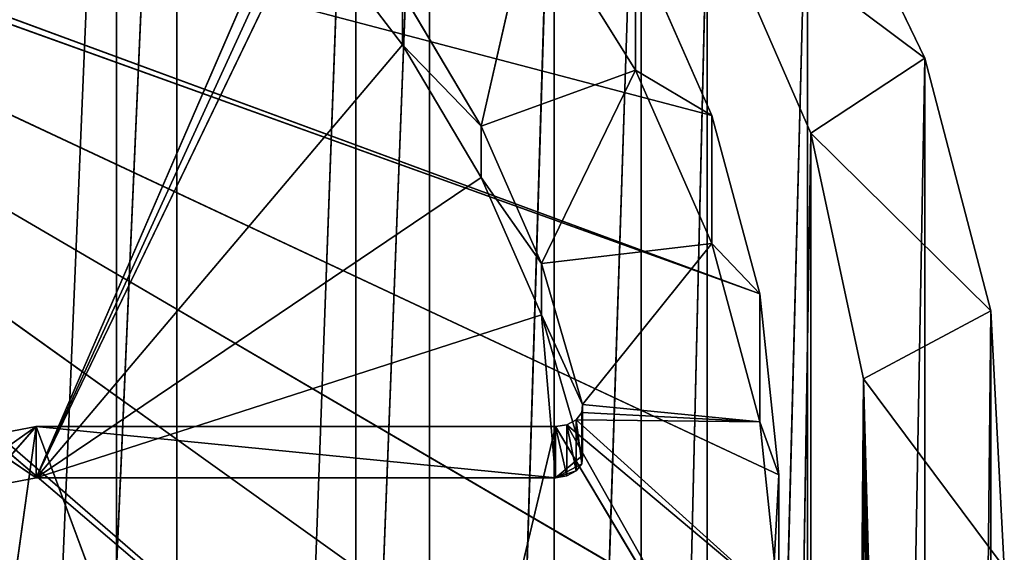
# Model space of a CAD drawing. Extents: x 257 to 312, y 0 to 136.
# Tile 430 of 656: x 301 to 312, y 93 to 99. Entities that reach past the tile are written whole.
import ezdxf

# ---------------------------------------------------------------- set-up
doc = ezdxf.new("R2010")
doc.units = 0
doc.header["$LTSCALE"] = 25.4
doc.layers.get('0').update_dxf_attribs({"color": 13, "linetype": 'CONTINUOUS'})

# ---------------------------------------------------------------- blocks, each defined once
blk = doc.blocks.new('MONO-I-KINKIET-PRZEW_D-778')
at = {"color": 7}
for p, q in [((2.581, 62.73, 1545.759), (2.581, 136.976, 1471.513)), ((2.581, 62.73, 1545.759), (2.581, 136.976, 1471.513)), ((1.174, 136.223, 1470.76), (1.174, 61.977, 1545.006)), ((1.174, 136.223, 1470.76), (1.174, 61.977, 1545.006)), ((2.581, 62.73, 1545.759), (3.161, 134.259, 1468.796)), ((2.581, 62.73, 1545.759), (3.161, 134.259, 1468.796)), ((3.161, 60.013, 1543.042), (3.161, 134.259, 1468.796)), ((3.161, 60.013, 1543.042), (3.161, 134.259, 1468.796)), ((1.903, 133.432, 1467.969), (1.174, 61.977, 1545.006)), ((1.903, 133.432, 1467.969), (1.174, 61.977, 1545.006)), ((1.903, 133.432, 1467.969), (1.903, 59.185, 1542.215)), ((1.903, 133.432, 1467.969), (1.903, 59.185, 1542.215)), ((3.161, 60.013, 1543.042), (4.306, 131.633, 1466.17)), ((3.161, 60.013, 1543.042), (4.306, 131.633, 1466.17)), ((4.306, 57.387, 1540.417), (4.306, 131.633, 1466.17)), ((4.306, 57.387, 1540.417), (4.306, 131.633, 1466.17)), ((3.199, 130.745, 1465.282), (1.903, 59.185, 1542.215)), ((3.199, 130.745, 1465.282), (1.903, 59.185, 1542.215)), ((3.199, 130.745, 1465.282), (3.199, 56.499, 1539.528)), ((3.199, 130.745, 1465.282), (3.199, 56.499, 1539.528)), ((4.306, 57.387, 1540.417), (5.992, 129.158, 1463.695)), ((4.306, 57.387, 1540.417), (5.992, 129.158, 1463.695)), ((5.992, 54.911, 1537.941), (5.992, 129.158, 1463.695)), ((5.992, 54.911, 1537.941), (5.992, 129.158, 1463.695)), ((5.035, 128.22, 1462.757), (3.199, 56.499, 1539.528)), ((5.035, 128.22, 1462.757), (3.199, 56.499, 1539.528)), ((5.035, 128.22, 1462.757), (5.035, 53.974, 1537.003)), ((5.035, 128.22, 1462.757), (5.035, 53.974, 1537.003)), ((5.992, 54.911, 1537.941), (8.181, 126.887, 1461.424)), ((5.992, 54.911, 1537.941), (8.181, 126.887, 1461.424)), ((8.181, 52.641, 1535.671), (8.181, 126.887, 1461.424)), ((8.181, 52.641, 1535.671), (8.181, 126.887, 1461.424)), ((7.371, 125.911, 1460.448), (5.035, 53.974, 1537.003)), ((7.371, 125.911, 1460.448), (5.035, 53.974, 1537.003)), ((7.371, 125.911, 1460.448), (7.371, 51.665, 1534.695)), ((7.371, 125.911, 1460.448), (7.371, 51.665, 1534.695)), ((8.181, 52.641, 1535.671), (10.824, 124.873, 1459.41)), ((8.181, 52.641, 1535.671), (10.824, 124.873, 1459.41)), ((10.824, 50.627, 1533.656), (10.824, 124.873, 1459.41)), ((10.824, 50.627, 1533.656), (10.824, 124.873, 1459.41)), ((10.157, 123.868, 1458.405), (7.371, 51.665, 1534.695)), ((10.157, 123.868, 1458.405), (7.371, 51.665, 1534.695)), ((10.157, 123.868, 1458.405), (10.157, 49.621, 1532.651)), ((10.157, 123.868, 1458.405), (10.157, 49.621, 1532.651)), ((10.824, 50.627, 1533.656), (13.862, 123.16, 1457.697)), ((10.824, 50.627, 1533.656), (13.862, 123.16, 1457.697)), ((13.335, 122.133, 1456.67), (10.157, 49.621, 1532.651)), ((13.335, 122.133, 1456.67), (10.157, 49.621, 1532.651)), ((5.979, 63.255, 1543.456), (8.219, 72.66, 1552.861)), ((5.979, 63.255, 1543.456), (8.219, 72.66, 1552.861)), ((8.219, 72.66, 1552.861), (11.709, 63.255, 1543.456)), ((8.219, 72.66, 1552.861), (11.709, 63.255, 1543.456)), ((11.709, 63.255, 1543.456), (12.909, 71.811, 1552.012)), ((11.709, 63.255, 1543.456), (12.909, 71.811, 1552.012)), ((4.798, 69.708, 1552.737), (21.317, 55.592, 1538.621)), ((4.798, 69.708, 1552.737), (21.317, 55.592, 1538.621)), ((4.798, 69.708, 1552.737), (21.155, 55.515, 1538.544)), ((4.798, 69.708, 1552.737), (21.155, 55.515, 1538.544)), ((4.053, 67.773, 1550.802), (21.155, 55.515, 1538.544)), ((4.053, 67.773, 1550.802), (21.155, 55.515, 1538.544)), ((5.854, 63.236, 1543.437), (3.623, 67.206, 1547.407)), ((3.623, 67.206, 1547.407), (5.979, 63.255, 1543.456)), ((5.854, 63.236, 1543.437), (3.623, 67.206, 1547.407)), ((3.623, 67.206, 1547.407), (5.979, 63.255, 1543.456)), ((3.513, 63.788, 1546.817), (3.623, 65.791, 1548.821)), ((3.513, 63.788, 1546.817), (3.623, 65.791, 1548.821)), ((21.155, 55.515, 1538.544), (3.623, 65.791, 1548.821)), ((21.155, 55.515, 1538.544), (3.623, 65.791, 1548.821)), ((2.509, 65.518, 1545.719), (2.581, 62.73, 1545.759)), ((2.509, 65.518, 1545.719), (2.581, 62.73, 1545.759)), ((2.581, 62.73, 1545.759), (2.552, 65.518, 1543.598)), ((2.581, 62.73, 1545.759), (2.552, 65.518, 1543.598)), ((2.581, 62.73, 1545.759), (2.581, 65.478, 1548.507)), ((2.581, 62.73, 1545.759), (2.581, 65.478, 1548.507)), ((2.512, 65.28, 1545.409), (2.581, 62.73, 1545.759)), ((2.512, 65.28, 1545.409), (2.581, 62.73, 1545.759)), ((2.549, 65.279, 1543.91), (2.581, 62.73, 1545.759)), ((2.549, 65.279, 1543.91), (2.581, 62.73, 1545.759)), ((3.513, 65.202, 1545.403), (3.513, 63.788, 1546.817)), ((3.513, 65.202, 1545.403), (3.513, 63.788, 1546.817)), ((3.513, 65.202, 1545.403), (3.724, 63.203, 1543.404)), ((5.854, 63.236, 1543.437), (3.513, 65.202, 1545.403)), ((5.854, 63.236, 1543.437), (3.513, 65.202, 1545.403)), ((5.751, 63.181, 1543.382), (3.513, 65.202, 1545.403)), ((5.751, 63.181, 1543.382), (3.513, 65.202, 1545.403)), ((3.513, 65.202, 1545.403), (3.724, 63.203, 1543.404)), ((2.519, 65.13, 1545.047), (2.581, 62.73, 1545.759)), ((2.519, 65.13, 1545.047), (2.581, 62.73, 1545.759)), ((2.541, 65.13, 1544.27), (2.581, 62.73, 1545.759)), ((2.541, 65.13, 1544.27), (2.581, 62.73, 1545.759)), ((2.53, 65.079, 1544.658), (2.581, 62.73, 1545.759)), ((2.53, 65.079, 1544.658), (2.581, 62.73, 1545.759)), ((1.027, 64.814, 1547.844), (2.581, 62.73, 1545.759)), ((1.027, 64.814, 1547.844), (2.581, 62.73, 1545.759)), ((1.027, 64.814, 1547.844), (1.174, 61.977, 1545.006)), ((1.027, 64.814, 1547.844), (1.174, 61.977, 1545.006)), ((11.709, 63.255, 1543.456), (12.909, 64.104, 1544.305)), ((11.709, 63.255, 1543.456), (12.909, 64.104, 1544.305)), ((11.709, 63.821, 1542.891), (12.309, 63.935, 1543.004)), ((11.709, 63.255, 1543.456), (12.309, 63.935, 1543.004)), ((11.709, 63.821, 1542.891), (12.309, 63.935, 1543.004)), ((11.709, 63.255, 1543.456), (12.309, 63.935, 1543.004)), ((3.724, 63.203, 1543.404), (3.513, 63.788, 1546.817)), ((3.724, 63.203, 1543.404), (3.513, 63.788, 1546.817)), ((3.724, 61.789, 1544.818), (3.513, 63.788, 1546.817)), ((3.513, 63.788, 1546.817), (21.155, 55.515, 1538.544)), ((3.513, 63.788, 1546.817), (21.155, 55.515, 1538.544)), ((3.724, 61.789, 1544.818), (3.513, 63.788, 1546.817)), ((5.682, 63.576, 1542.646), (5.979, 63.821, 1542.891)), ((5.682, 63.576, 1542.646), (5.979, 63.821, 1542.891)), ((5.69, 63.667, 1542.737), (5.979, 63.821, 1542.891)), ((5.69, 63.667, 1542.737), (5.979, 63.821, 1542.891)), ((5.751, 63.747, 1542.817), (5.979, 63.821, 1542.891)), ((5.751, 63.747, 1542.817), (5.854, 63.802, 1542.871)), ((5.854, 63.802, 1542.871), (5.979, 63.821, 1542.891)), ((5.854, 63.236, 1543.437), (5.854, 63.802, 1542.871)), ((5.854, 63.236, 1543.437), (5.854, 63.802, 1542.871)), ((5.979, 63.255, 1543.456), (5.854, 63.802, 1542.871)), ((5.979, 63.255, 1543.456), (5.854, 63.802, 1542.871)), ((6.135, 62.021, 1541.09), (5.979, 63.821, 1542.891)), ((5.979, 63.821, 1542.891), (11.709, 63.821, 1542.891)), ((6.135, 62.021, 1541.09), (5.979, 63.821, 1542.891)), ((5.979, 63.255, 1543.456), (5.979, 63.821, 1542.891)), ((5.979, 63.821, 1542.891), (11.709, 63.821, 1542.891)), ((5.979, 63.821, 1542.891), (11.709, 63.255, 1543.456)), ((5.979, 63.821, 1542.891), (11.709, 63.255, 1543.456)), ((5.979, 63.255, 1543.456), (5.979, 63.821, 1542.891)), ((6.135, 62.021, 1541.09), (11.709, 63.821, 1542.891)), ((6.135, 62.021, 1541.09), (11.709, 63.821, 1542.891)), ((6.798, 60.503, 1539.573), (11.709, 63.821, 1542.891)), ((6.798, 60.503, 1539.573), (11.709, 63.821, 1542.891)), ((7.667, 59.039, 1538.109), (11.709, 63.821, 1542.891)), ((7.667, 59.039, 1538.109), (11.709, 63.821, 1542.891)), ((8.733, 57.641, 1536.711), (11.709, 63.821, 1542.891)), ((8.733, 57.641, 1536.711), (11.709, 63.821, 1542.891)), ((8.843, 57.566, 1536.636), (11.709, 63.821, 1542.891)), ((8.843, 57.566, 1536.636), (11.709, 63.821, 1542.891)), ((8.99, 57.539, 1536.608), (11.709, 63.821, 1542.891)), ((8.99, 57.539, 1536.608), (11.709, 63.821, 1542.891)), ((11.709, 63.821, 1542.891), (21.009, 57.539, 1536.608)), ((11.709, 63.821, 1542.891), (21.009, 57.539, 1536.608)), ((11.709, 63.255, 1543.456), (11.709, 63.821, 1542.891)), ((11.709, 63.255, 1543.456), (11.709, 63.821, 1542.891)), ((5.69, 63.667, 1542.737), (5.751, 63.747, 1542.817)), ((5.69, 63.667, 1542.737), (5.751, 63.747, 1542.817)), ((5.751, 63.181, 1543.382), (5.751, 63.747, 1542.817)), ((5.751, 63.181, 1543.382), (5.751, 63.747, 1542.817)), ((5.854, 63.236, 1543.437), (5.751, 63.747, 1542.817)), ((5.854, 63.236, 1543.437), (5.751, 63.747, 1542.817)), ((5.682, 63.576, 1542.646), (5.69, 63.667, 1542.737)), ((5.682, 63.576, 1542.646), (5.69, 63.667, 1542.737)), ((6.135, 62.021, 1541.09), (5.682, 63.576, 1542.646)), ((5.682, 63.576, 1542.646), (5.682, 63.011, 1543.212)), ((5.69, 63.101, 1543.302), (5.682, 63.576, 1542.646)), ((5.69, 63.101, 1543.302), (5.682, 63.576, 1542.646)), ((5.682, 63.576, 1542.646), (5.682, 63.011, 1543.212)), ((6.135, 62.021, 1541.09), (5.682, 63.576, 1542.646)), ((5.69, 63.101, 1543.302), (5.69, 63.667, 1542.737)), ((5.69, 63.101, 1543.302), (5.69, 63.667, 1542.737)), ((5.751, 63.181, 1543.382), (5.69, 63.667, 1542.737)), ((5.751, 63.181, 1543.382), (5.69, 63.667, 1542.737)), ((11.709, 63.255, 1543.456), (12.309, 63.369, 1543.57)), ((11.709, 63.255, 1543.456), (12.309, 63.369, 1543.57)), ((5.751, 63.181, 1543.382), (5.854, 63.236, 1543.437)), ((5.751, 63.181, 1543.382), (5.854, 63.236, 1543.437)), ((5.854, 63.236, 1543.437), (5.979, 63.255, 1543.456)), ((5.854, 63.236, 1543.437), (5.979, 63.255, 1543.456)), ((5.979, 63.255, 1543.456), (11.709, 63.255, 1543.456)), ((5.979, 63.255, 1543.456), (11.709, 63.255, 1543.456)), ((3.724, 63.203, 1543.404), (3.724, 61.789, 1544.818)), ((3.724, 63.203, 1543.404), (3.724, 61.789, 1544.818)), ((3.724, 63.203, 1543.404), (4.254, 61.233, 1541.434)), ((5.751, 63.181, 1543.382), (3.724, 63.203, 1543.404)), ((5.69, 63.101, 1543.302), (3.724, 63.203, 1543.404)), ((5.751, 63.181, 1543.382), (3.724, 63.203, 1543.404)), ((5.69, 63.101, 1543.302), (3.724, 63.203, 1543.404)), ((5.682, 63.011, 1543.212), (3.724, 63.203, 1543.404)), ((5.682, 63.011, 1543.212), (3.724, 63.203, 1543.404)), ((3.724, 63.203, 1543.404), (4.254, 61.233, 1541.434)), ((5.69, 63.101, 1543.302), (5.751, 63.181, 1543.382)), ((5.69, 63.101, 1543.302), (5.751, 63.181, 1543.382)), ((5.682, 63.011, 1543.212), (5.69, 63.101, 1543.302)), ((5.682, 63.011, 1543.212), (5.69, 63.101, 1543.302)), ((5.682, 63.011, 1543.212), (4.254, 61.233, 1541.434)), ((5.682, 63.011, 1543.212), (4.254, 61.233, 1541.434)), ((6.135, 61.455, 1541.656), (5.682, 63.011, 1543.212)), ((5.682, 63.011, 1543.212), (6.135, 62.021, 1541.09)), ((5.682, 63.011, 1543.212), (6.135, 62.021, 1541.09)), ((6.135, 61.455, 1541.656), (5.682, 63.011, 1543.212)), ((1.174, 61.977, 1545.006), (2.581, 62.73, 1545.759)), ((1.174, 61.977, 1545.006), (2.581, 62.73, 1545.759)), ((3.161, 60.013, 1543.042), (2.581, 62.73, 1545.759)), ((3.161, 60.013, 1543.042), (2.581, 62.73, 1545.759)), ((1.174, 61.977, 1545.006), (3.161, 60.013, 1543.042)), ((1.174, 61.977, 1545.006), (3.161, 60.013, 1543.042)), ((1.174, 61.977, 1545.006), (1.903, 59.185, 1542.215)), ((1.174, 61.977, 1545.006), (1.903, 59.185, 1542.215)), ((6.798, 60.503, 1539.573), (6.135, 62.021, 1541.09)), ((6.135, 61.455, 1541.656), (6.135, 62.021, 1541.09)), ((6.798, 60.503, 1539.573), (6.135, 62.021, 1541.09)), ((6.135, 61.455, 1541.656), (6.135, 62.021, 1541.09)), ((4.254, 61.233, 1541.434), (3.724, 61.789, 1544.818)), ((4.254, 61.233, 1541.434), (3.724, 61.789, 1544.818)), ((4.254, 59.819, 1542.849), (3.724, 61.789, 1544.818)), ((3.724, 61.789, 1544.818), (21.155, 55.515, 1538.544)), ((3.724, 61.789, 1544.818), (21.155, 55.515, 1538.544)), ((3.724, 61.789, 1544.818), (21.047, 55.4, 1538.43)), ((3.724, 61.789, 1544.818), (21.047, 55.4, 1538.43)), ((4.254, 59.819, 1542.849), (3.724, 61.789, 1544.818)), ((6.135, 61.455, 1541.656), (4.254, 61.233, 1541.434)), ((6.135, 61.455, 1541.656), (4.254, 61.233, 1541.434)), ((6.135, 61.455, 1541.656), (5.096, 59.319, 1539.52)), ((6.135, 61.455, 1541.656), (5.096, 59.319, 1539.52)), ((6.798, 59.938, 1540.139), (6.135, 61.455, 1541.656)), ((6.135, 61.455, 1541.656), (6.798, 60.503, 1539.573)), ((6.135, 61.455, 1541.656), (6.798, 60.503, 1539.573)), ((6.798, 59.938, 1540.139), (6.135, 61.455, 1541.656)), ((4.254, 61.233, 1541.434), (4.254, 59.819, 1542.849)), ((4.254, 61.233, 1541.434), (4.254, 59.819, 1542.849)), ((4.254, 61.233, 1541.434), (5.096, 59.319, 1539.52)), ((4.254, 61.233, 1541.434), (5.096, 59.319, 1539.52)), ((7.667, 59.039, 1538.109), (6.798, 60.503, 1539.573)), ((6.798, 59.938, 1540.139), (6.798, 60.503, 1539.573)), ((7.667, 59.039, 1538.109), (6.798, 60.503, 1539.573)), ((6.798, 59.938, 1540.139), (6.798, 60.503, 1539.573)), ((1.903, 59.185, 1542.215), (3.161, 60.013, 1543.042)), ((1.903, 59.185, 1542.215), (3.161, 60.013, 1543.042)), ((4.306, 57.387, 1540.417), (3.161, 60.013, 1543.042)), ((4.306, 57.387, 1540.417), (3.161, 60.013, 1543.042)), ((6.798, 59.938, 1540.139), (5.096, 59.319, 1539.52)), ((6.798, 59.938, 1540.139), (5.096, 59.319, 1539.52)), ((6.798, 59.938, 1540.139), (6.24, 57.484, 1537.685)), ((6.798, 59.938, 1540.139), (6.24, 57.484, 1537.685)), ((7.667, 58.473, 1538.674), (6.798, 59.938, 1540.139)), ((6.798, 59.938, 1540.139), (7.667, 59.039, 1538.109)), ((6.798, 59.938, 1540.139), (7.667, 59.039, 1538.109)), ((7.667, 58.473, 1538.674), (6.798, 59.938, 1540.139)), ((5.096, 59.319, 1539.52), (4.254, 59.819, 1542.849)), ((5.096, 59.319, 1539.52), (4.254, 59.819, 1542.849)), ((5.096, 57.905, 1540.934), (4.254, 59.819, 1542.849)), ((4.254, 59.819, 1542.849), (21.047, 55.4, 1538.43)), ((4.254, 59.819, 1542.849), (21.047, 55.4, 1538.43)), ((5.096, 57.905, 1540.934), (4.254, 59.819, 1542.849)), ((5.096, 59.319, 1539.52), (5.096, 57.905, 1540.934)), ((5.096, 59.319, 1539.52), (5.096, 57.905, 1540.934)), ((5.096, 59.319, 1539.52), (6.24, 57.484, 1537.685)), ((5.096, 59.319, 1539.52), (6.24, 57.484, 1537.685)), ((1.903, 59.185, 1542.215), (4.306, 57.387, 1540.417)), ((1.903, 59.185, 1542.215), (4.306, 57.387, 1540.417)), ((1.903, 59.185, 1542.215), (3.199, 56.499, 1539.528)), ((1.903, 59.185, 1542.215), (3.199, 56.499, 1539.528)), ((8.733, 57.641, 1536.711), (7.667, 59.039, 1538.109)), ((7.667, 58.473, 1538.674), (7.667, 59.039, 1538.109)), ((8.733, 57.641, 1536.711), (7.667, 59.039, 1538.109)), ((7.667, 58.473, 1538.674), (7.667, 59.039, 1538.109))]:
    blk.add_line(p, q, dxfattribs=at)
mesh = blk.add_polyface(dxfattribs=at)
corners = [(2.581, 136.976, 1471.513), (2.552, 65.518, 1543.598), (2.581, 62.73, 1545.759)]
mesh.append_faces([[corners[k] for k in face] for face in [(0, 1, 2)]], dxfattribs={"color": 7})
mesh = blk.add_polyface(dxfattribs=at)
corners = [(2.581, 136.976, 1471.513), (2.581, 62.73, 1545.759), (3.161, 134.259, 1468.796)]
mesh.append_faces([[corners[k] for k in face] for face in [(0, 1, 2)]], dxfattribs={"color": 7})
mesh = blk.add_polyface(dxfattribs=at)
corners = [(1.174, 136.223, 1470.76), (1.174, 61.977, 1545.006), (1.027, 64.814, 1547.844)]
mesh.append_faces([[corners[k] for k in face] for face in [(0, 1, 2)]], dxfattribs={"color": 7})
mesh = blk.add_polyface(dxfattribs=at)
corners = [(1.174, 136.223, 1470.76), (1.903, 133.432, 1467.969), (1.174, 61.977, 1545.006)]
mesh.append_faces([[corners[k] for k in face] for face in [(0, 1, 2)]], dxfattribs={"color": 7})
mesh = blk.add_polyface(dxfattribs=at)
corners = [(3.161, 134.259, 1468.796), (2.581, 62.73, 1545.759), (3.161, 60.013, 1543.042)]
mesh.append_faces([[corners[k] for k in face] for face in [(0, 1, 2)]], dxfattribs={"color": 7})
mesh = blk.add_polyface(dxfattribs=at)
corners = [(3.161, 134.259, 1468.796), (3.161, 60.013, 1543.042), (4.306, 131.633, 1466.17)]
mesh.append_faces([[corners[k] for k in face] for face in [(0, 1, 2)]], dxfattribs={"color": 7})
mesh = blk.add_polyface(dxfattribs=at)
corners = [(1.903, 133.432, 1467.969), (1.903, 59.185, 1542.215), (1.174, 61.977, 1545.006)]
mesh.append_faces([[corners[k] for k in face] for face in [(0, 1, 2)]], dxfattribs={"color": 7})
mesh = blk.add_polyface(dxfattribs=at)
corners = [(1.903, 133.432, 1467.969), (3.199, 130.745, 1465.282), (1.903, 59.185, 1542.215)]
mesh.append_faces([[corners[k] for k in face] for face in [(0, 1, 2)]], dxfattribs={"color": 7})
mesh = blk.add_polyface(dxfattribs=at)
corners = [(4.306, 131.633, 1466.17), (3.161, 60.013, 1543.042), (4.306, 57.387, 1540.417)]
mesh.append_faces([[corners[k] for k in face] for face in [(0, 1, 2)]], dxfattribs={"color": 7})
mesh = blk.add_polyface(dxfattribs=at)
corners = [(4.306, 131.633, 1466.17), (4.306, 57.387, 1540.417), (5.992, 129.158, 1463.695)]
mesh.append_faces([[corners[k] for k in face] for face in [(0, 1, 2)]], dxfattribs={"color": 7})
mesh = blk.add_polyface(dxfattribs=at)
corners = [(3.199, 130.745, 1465.282), (3.199, 56.499, 1539.528), (1.903, 59.185, 1542.215)]
mesh.append_faces([[corners[k] for k in face] for face in [(0, 1, 2)]], dxfattribs={"color": 7})
mesh = blk.add_polyface(dxfattribs=at)
corners = [(3.199, 130.745, 1465.282), (5.035, 128.22, 1462.757), (3.199, 56.499, 1539.528)]
mesh.append_faces([[corners[k] for k in face] for face in [(0, 1, 2)]], dxfattribs={"color": 7})
mesh = blk.add_polyface(dxfattribs=at)
corners = [(5.992, 129.158, 1463.695), (4.306, 57.387, 1540.417), (5.992, 54.911, 1537.941)]
mesh.append_faces([[corners[k] for k in face] for face in [(0, 1, 2)]], dxfattribs={"color": 7})
mesh = blk.add_polyface(dxfattribs=at)
corners = [(5.992, 129.158, 1463.695), (5.992, 54.911, 1537.941), (8.181, 126.887, 1461.424)]
mesh.append_faces([[corners[k] for k in face] for face in [(0, 1, 2)]], dxfattribs={"color": 7})
mesh = blk.add_polyface(dxfattribs=at)
corners = [(5.035, 128.22, 1462.757), (5.035, 53.974, 1537.003), (3.199, 56.499, 1539.528)]
mesh.append_faces([[corners[k] for k in face] for face in [(0, 1, 2)]], dxfattribs={"color": 7})
mesh = blk.add_polyface(dxfattribs=at)
corners = [(5.035, 128.22, 1462.757), (7.371, 125.911, 1460.448), (5.035, 53.974, 1537.003)]
mesh.append_faces([[corners[k] for k in face] for face in [(0, 1, 2)]], dxfattribs={"color": 7})
mesh = blk.add_polyface(dxfattribs=at)
corners = [(8.181, 126.887, 1461.424), (5.992, 54.911, 1537.941), (8.181, 52.641, 1535.671)]
mesh.append_faces([[corners[k] for k in face] for face in [(0, 1, 2)]], dxfattribs={"color": 7})
mesh = blk.add_polyface(dxfattribs=at)
corners = [(8.181, 126.887, 1461.424), (8.181, 52.641, 1535.671), (10.824, 124.873, 1459.41)]
mesh.append_faces([[corners[k] for k in face] for face in [(0, 1, 2)]], dxfattribs={"color": 7})
mesh = blk.add_polyface(dxfattribs=at)
corners = [(7.371, 125.911, 1460.448), (7.371, 51.665, 1534.695), (5.035, 53.974, 1537.003)]
mesh.append_faces([[corners[k] for k in face] for face in [(0, 1, 2)]], dxfattribs={"color": 7})
mesh = blk.add_polyface(dxfattribs=at)
corners = [(7.371, 125.911, 1460.448), (10.157, 123.868, 1458.405), (7.371, 51.665, 1534.695)]
mesh.append_faces([[corners[k] for k in face] for face in [(0, 1, 2)]], dxfattribs={"color": 7})
mesh = blk.add_polyface(dxfattribs=at)
corners = [(10.824, 124.873, 1459.41), (8.181, 52.641, 1535.671), (10.824, 50.627, 1533.656)]
mesh.append_faces([[corners[k] for k in face] for face in [(0, 1, 2)]], dxfattribs={"color": 7})
mesh = blk.add_polyface(dxfattribs=at)
corners = [(10.824, 124.873, 1459.41), (10.824, 50.627, 1533.656), (13.862, 123.16, 1457.697)]
mesh.append_faces([[corners[k] for k in face] for face in [(0, 1, 2)]], dxfattribs={"color": 7})
mesh = blk.add_polyface(dxfattribs=at)
corners = [(10.157, 123.868, 1458.405), (10.157, 49.621, 1532.651), (7.371, 51.665, 1534.695)]
mesh.append_faces([[corners[k] for k in face] for face in [(0, 1, 2)]], dxfattribs={"color": 7})
mesh = blk.add_polyface(dxfattribs=at)
corners = [(10.157, 123.868, 1458.405), (13.335, 122.133, 1456.67), (10.157, 49.621, 1532.651)]
mesh.append_faces([[corners[k] for k in face] for face in [(0, 1, 2)]], dxfattribs={"color": 7})
mesh = blk.add_polyface(dxfattribs=at)
corners = [(13.862, 123.16, 1457.697), (10.824, 50.627, 1533.656), (13.862, 48.914, 1531.943)]
mesh.append_faces([[corners[k] for k in face] for face in [(0, 1, 2)]], dxfattribs={"color": 7})
mesh = blk.add_polyface(dxfattribs=at)
corners = [(13.335, 122.133, 1456.67), (13.335, 47.886, 1530.916), (10.157, 49.621, 1532.651)]
mesh.append_faces([[corners[k] for k in face] for face in [(0, 1, 2)]], dxfattribs={"color": 7})
mesh = blk.add_polyface(dxfattribs=at)
corners = [(21.509, 55.618, 1538.648), (12.772, 77.84, 1560.869), (10.674, 76.492, 1559.521)]
mesh.append_faces([[corners[k] for k in face] for face in [(0, 1, 2)]], dxfattribs={"color": 7})
mesh = blk.add_polyface(dxfattribs=at)
corners = [(10.674, 76.492, 1559.521), (8.805, 74.984, 1558.013), (21.317, 55.592, 1538.621)]
mesh.append_faces([[corners[k] for k in face] for face in [(0, 1, 2)]], dxfattribs={"color": 7})
mesh = blk.add_polyface(dxfattribs=at)
corners = [(21.509, 55.618, 1538.648), (10.674, 76.492, 1559.521), (21.317, 55.592, 1538.621)]
mesh.append_faces([[corners[k] for k in face] for face in [(0, 1, 2)]], dxfattribs={"color": 7})
mesh = blk.add_polyface(dxfattribs=at)
corners = [(21.317, 55.592, 1538.621), (8.805, 74.984, 1558.013), (7.189, 73.336, 1556.366)]
mesh.append_faces([[corners[k] for k in face] for face in [(0, 1, 2)]], dxfattribs={"color": 7})
mesh = blk.add_polyface(dxfattribs=at)
corners = [(21.317, 55.592, 1538.621), (7.189, 73.336, 1556.366), (5.848, 71.57, 1554.599)]
mesh.append_faces([[corners[k] for k in face] for face in [(0, 1, 2)]], dxfattribs={"color": 7})
mesh = blk.add_polyface(dxfattribs=at)
corners = [(8.219, 72.66, 1552.861), (5.979, 63.255, 1543.456), (3.623, 67.206, 1547.407)]
mesh.append_faces([[corners[k] for k in face] for face in [(0, 1, 2)]], dxfattribs={"color": 7})
mesh = blk.add_polyface(dxfattribs=at)
corners = [(8.219, 72.66, 1552.861), (11.709, 63.255, 1543.456), (5.979, 63.255, 1543.456)]
mesh.append_faces([[corners[k] for k in face] for face in [(0, 1, 2)]], dxfattribs={"color": 7})
mesh = blk.add_polyface(dxfattribs=at)
corners = [(8.219, 72.66, 1552.861), (12.909, 71.811, 1552.012), (11.709, 63.255, 1543.456)]
mesh.append_faces([[corners[k] for k in face] for face in [(0, 1, 2)]], dxfattribs={"color": 7})
mesh = blk.add_polyface(dxfattribs=at)
corners = [(12.909, 71.811, 1552.012), (12.909, 64.104, 1544.305), (11.709, 63.255, 1543.456)]
mesh.append_faces([[corners[k] for k in face] for face in [(0, 1, 2)]], dxfattribs={"color": 7})
mesh = blk.add_polyface(dxfattribs=at)
corners = [(5.848, 71.57, 1554.599), (4.798, 69.708, 1552.737), (21.317, 55.592, 1538.621)]
mesh.append_faces([[corners[k] for k in face] for face in [(0, 1, 2)]], dxfattribs={"color": 7})
mesh = blk.add_polyface(dxfattribs=at)
corners = [(4.798, 69.708, 1552.737), (4.053, 67.773, 1550.802), (21.155, 55.515, 1538.544)]
mesh.append_faces([[corners[k] for k in face] for face in [(0, 1, 2)]], dxfattribs={"color": 7})
mesh = blk.add_polyface(dxfattribs=at)
corners = [(4.798, 69.708, 1552.737), (21.155, 55.515, 1538.544), (21.317, 55.592, 1538.621)]
mesh.append_faces([[corners[k] for k in face] for face in [(0, 1, 2)]], dxfattribs={"color": 7})
mesh = blk.add_polyface(dxfattribs=at)
corners = [(21.155, 55.515, 1538.544), (4.053, 67.773, 1550.802), (3.623, 65.791, 1548.821)]
mesh.append_faces([[corners[k] for k in face] for face in [(0, 1, 2)]], dxfattribs={"color": 7})
mesh = blk.add_polyface(dxfattribs=at)
corners = [(3.623, 67.206, 1547.407), (5.854, 63.236, 1543.437), (3.513, 65.202, 1545.403)]
mesh.append_faces([[corners[k] for k in face] for face in [(0, 1, 2)]], dxfattribs={"color": 7})
mesh = blk.add_polyface(dxfattribs=at)
corners = [(5.979, 63.255, 1543.456), (5.854, 63.236, 1543.437), (3.623, 67.206, 1547.407)]
mesh.append_faces([[corners[k] for k in face] for face in [(0, 1, 2)]], dxfattribs={"color": 7})
mesh = blk.add_polyface(dxfattribs=at)
corners = [(3.623, 65.791, 1548.821), (3.513, 65.202, 1545.403), (3.513, 63.788, 1546.817)]
mesh.append_faces([[corners[k] for k in face] for face in [(0, 1, 2)]], dxfattribs={"color": 7})
mesh = blk.add_polyface(dxfattribs=at)
corners = [(3.623, 65.791, 1548.821), (3.513, 63.788, 1546.817), (21.155, 55.515, 1538.544)]
mesh.append_faces([[corners[k] for k in face] for face in [(0, 1, 2)]], dxfattribs={"color": 7})
mesh = blk.add_polyface(dxfattribs=at)
corners = [(2.509, 65.518, 1545.719), (2.581, 62.73, 1545.759), (2.512, 65.28, 1545.409)]
mesh.append_faces([[corners[k] for k in face] for face in [(0, 1, 2)]], dxfattribs={"color": 7})
mesh = blk.add_polyface(dxfattribs=at)
corners = [(2.509, 65.518, 1545.719), (2.581, 65.478, 1548.507), (2.581, 62.73, 1545.759)]
mesh.append_faces([[corners[k] for k in face] for face in [(0, 1, 2)]], dxfattribs={"color": 7})
mesh = blk.add_polyface(dxfattribs=at)
corners = [(2.552, 65.518, 1543.598), (2.549, 65.279, 1543.91), (2.581, 62.73, 1545.759)]
mesh.append_faces([[corners[k] for k in face] for face in [(0, 1, 2)]], dxfattribs={"color": 7})
mesh = blk.add_polyface(dxfattribs=at)
corners = [(2.581, 65.478, 1548.507), (1.027, 64.814, 1547.844), (2.581, 62.73, 1545.759)]
mesh.append_faces([[corners[k] for k in face] for face in [(0, 1, 2)]], dxfattribs={"color": 7})
mesh = blk.add_polyface(dxfattribs=at)
corners = [(2.512, 65.28, 1545.409), (2.581, 62.73, 1545.759), (2.519, 65.13, 1545.047)]
mesh.append_faces([[corners[k] for k in face] for face in [(0, 1, 2)]], dxfattribs={"color": 7})
mesh = blk.add_polyface(dxfattribs=at)
corners = [(2.549, 65.279, 1543.91), (2.541, 65.13, 1544.27), (2.581, 62.73, 1545.759)]
mesh.append_faces([[corners[k] for k in face] for face in [(0, 1, 2)]], dxfattribs={"color": 7})
mesh = blk.add_polyface(dxfattribs=at)
corners = [(3.513, 65.202, 1545.403), (3.724, 63.203, 1543.404), (3.513, 63.788, 1546.817)]
mesh.append_faces([[corners[k] for k in face] for face in [(0, 1, 2)]], dxfattribs={"color": 7})
mesh = blk.add_polyface(dxfattribs=at)
corners = [(5.854, 63.236, 1543.437), (5.751, 63.181, 1543.382), (3.513, 65.202, 1545.403)]
mesh.append_faces([[corners[k] for k in face] for face in [(0, 1, 2)]], dxfattribs={"color": 7})
mesh = blk.add_polyface(dxfattribs=at)
corners = [(5.751, 63.181, 1543.382), (3.724, 63.203, 1543.404), (3.513, 65.202, 1545.403)]
mesh.append_faces([[corners[k] for k in face] for face in [(0, 1, 2)]], dxfattribs={"color": 7})
mesh = blk.add_polyface(dxfattribs=at)
corners = [(2.519, 65.13, 1545.047), (2.581, 62.73, 1545.759), (2.53, 65.079, 1544.658)]
mesh.append_faces([[corners[k] for k in face] for face in [(0, 1, 2)]], dxfattribs={"color": 7})
mesh = blk.add_polyface(dxfattribs=at)
corners = [(2.541, 65.13, 1544.27), (2.53, 65.079, 1544.658), (2.581, 62.73, 1545.759)]
mesh.append_faces([[corners[k] for k in face] for face in [(0, 1, 2)]], dxfattribs={"color": 7})
mesh = blk.add_polyface(dxfattribs=at)
corners = [(1.027, 64.814, 1547.844), (1.174, 61.977, 1545.006), (2.581, 62.73, 1545.759)]
mesh.append_faces([[corners[k] for k in face] for face in [(0, 1, 2)]], dxfattribs={"color": 7})
mesh = blk.add_polyface(dxfattribs=at)
corners = [(12.909, 64.104, 1544.305), (12.309, 63.369, 1543.57), (11.709, 63.255, 1543.456)]
mesh.append_faces([[corners[k] for k in face] for face in [(0, 1, 2)]], dxfattribs={"color": 7})
mesh = blk.add_polyface(dxfattribs=at)
corners = [(21.009, 57.539, 1536.608), (11.709, 63.821, 1542.891), (12.309, 63.935, 1543.004)]
mesh.append_faces([[corners[k] for k in face] for face in [(0, 1, 2)]], dxfattribs={"color": 7})
mesh = blk.add_polyface(dxfattribs=at)
corners = [(12.309, 63.935, 1543.004), (11.709, 63.821, 1542.891), (11.709, 63.255, 1543.456)]
mesh.append_faces([[corners[k] for k in face] for face in [(0, 1, 2)]], dxfattribs={"color": 7})
mesh = blk.add_polyface(dxfattribs=at)
corners = [(12.309, 63.935, 1543.004), (11.709, 63.255, 1543.456), (12.309, 63.369, 1543.57)]
mesh.append_faces([[corners[k] for k in face] for face in [(0, 1, 2)]], dxfattribs={"color": 7})
mesh = blk.add_polyface(dxfattribs=at)
corners = [(3.513, 63.788, 1546.817), (3.724, 63.203, 1543.404), (3.724, 61.789, 1544.818)]
mesh.append_faces([[corners[k] for k in face] for face in [(0, 1, 2)]], dxfattribs={"color": 7})
mesh = blk.add_polyface(dxfattribs=at)
corners = [(21.155, 55.515, 1538.544), (3.513, 63.788, 1546.817), (3.724, 61.789, 1544.818)]
mesh.append_faces([[corners[k] for k in face] for face in [(0, 1, 2)]], dxfattribs={"color": 7})
mesh = blk.add_polyface(dxfattribs=at)
corners = [(6.135, 62.021, 1541.09), (5.682, 63.576, 1542.646), (5.979, 63.821, 1542.891)]
mesh.append_faces([[corners[k] for k in face] for face in [(0, 1, 2)]], dxfattribs={"color": 7})
mesh = blk.add_polyface(dxfattribs=at)
corners = [(5.979, 63.821, 1542.891), (5.682, 63.576, 1542.646), (5.69, 63.667, 1542.737)]
mesh.append_faces([[corners[k] for k in face] for face in [(0, 1, 2)]], dxfattribs={"color": 7})
mesh = blk.add_polyface(dxfattribs=at)
corners = [(5.979, 63.821, 1542.891), (5.69, 63.667, 1542.737), (5.751, 63.747, 1542.817)]
mesh.append_faces([[corners[k] for k in face] for face in [(0, 1, 2)]], dxfattribs={"color": 7})
mesh = blk.add_polyface(dxfattribs=at)
corners = [(5.854, 63.802, 1542.871), (5.751, 63.747, 1542.817), (5.854, 63.236, 1543.437)]
mesh.append_faces([[corners[k] for k in face] for face in [(0, 1, 2)]], dxfattribs={"color": 7})
mesh = blk.add_polyface(dxfattribs=at)
corners = [(5.979, 63.821, 1542.891), (5.854, 63.802, 1542.871), (5.979, 63.255, 1543.456)]
mesh.append_faces([[corners[k] for k in face] for face in [(0, 1, 2)]], dxfattribs={"color": 7})
mesh = blk.add_polyface(dxfattribs=at)
corners = [(5.979, 63.255, 1543.456), (5.854, 63.802, 1542.871), (5.854, 63.236, 1543.437)]
mesh.append_faces([[corners[k] for k in face] for face in [(0, 1, 2)]], dxfattribs={"color": 7})
mesh = blk.add_polyface(dxfattribs=at)
corners = [(11.709, 63.821, 1542.891), (6.135, 62.021, 1541.09), (5.979, 63.821, 1542.891)]
mesh.append_faces([[corners[k] for k in face] for face in [(0, 1, 2)]], dxfattribs={"color": 7})
mesh = blk.add_polyface(dxfattribs=at)
corners = [(11.709, 63.821, 1542.891), (5.979, 63.821, 1542.891), (11.709, 63.255, 1543.456)]
mesh.append_faces([[corners[k] for k in face] for face in [(0, 1, 2)]], dxfattribs={"color": 7})
mesh = blk.add_polyface(dxfattribs=at)
corners = [(11.709, 63.255, 1543.456), (5.979, 63.821, 1542.891), (5.979, 63.255, 1543.456)]
mesh.append_faces([[corners[k] for k in face] for face in [(0, 1, 2)]], dxfattribs={"color": 7})
mesh = blk.add_polyface(dxfattribs=at)
corners = [(11.709, 63.821, 1542.891), (6.798, 60.503, 1539.573), (6.135, 62.021, 1541.09)]
mesh.append_faces([[corners[k] for k in face] for face in [(0, 1, 2)]], dxfattribs={"color": 7})
mesh = blk.add_polyface(dxfattribs=at)
corners = [(11.709, 63.821, 1542.891), (7.667, 59.039, 1538.109), (6.798, 60.503, 1539.573)]
mesh.append_faces([[corners[k] for k in face] for face in [(0, 1, 2)]], dxfattribs={"color": 7})
mesh = blk.add_polyface(dxfattribs=at)
corners = [(11.709, 63.821, 1542.891), (8.733, 57.641, 1536.711), (7.667, 59.039, 1538.109)]
mesh.append_faces([[corners[k] for k in face] for face in [(0, 1, 2)]], dxfattribs={"color": 7})
mesh = blk.add_polyface(dxfattribs=at)
corners = [(11.709, 63.821, 1542.891), (8.843, 57.566, 1536.636), (8.733, 57.641, 1536.711)]
mesh.append_faces([[corners[k] for k in face] for face in [(0, 1, 2)]], dxfattribs={"color": 7})
mesh = blk.add_polyface(dxfattribs=at)
corners = [(11.709, 63.821, 1542.891), (8.99, 57.539, 1536.608), (8.843, 57.566, 1536.636)]
mesh.append_faces([[corners[k] for k in face] for face in [(0, 1, 2)]], dxfattribs={"color": 7})
mesh = blk.add_polyface(dxfattribs=at)
corners = [(21.009, 57.539, 1536.608), (8.99, 57.539, 1536.608), (11.709, 63.821, 1542.891)]
mesh.append_faces([[corners[k] for k in face] for face in [(0, 1, 2)]], dxfattribs={"color": 7})
mesh = blk.add_polyface(dxfattribs=at)
corners = [(5.751, 63.747, 1542.817), (5.69, 63.667, 1542.737), (5.751, 63.181, 1543.382)]
mesh.append_faces([[corners[k] for k in face] for face in [(0, 1, 2)]], dxfattribs={"color": 7})
mesh = blk.add_polyface(dxfattribs=at)
corners = [(5.751, 63.747, 1542.817), (5.751, 63.181, 1543.382), (5.854, 63.236, 1543.437)]
mesh.append_faces([[corners[k] for k in face] for face in [(0, 1, 2)]], dxfattribs={"color": 7})
mesh = blk.add_polyface(dxfattribs=at)
corners = [(5.69, 63.667, 1542.737), (5.682, 63.576, 1542.646), (5.69, 63.101, 1543.302)]
mesh.append_faces([[corners[k] for k in face] for face in [(0, 1, 2)]], dxfattribs={"color": 7})
mesh = blk.add_polyface(dxfattribs=at)
corners = [(5.682, 63.576, 1542.646), (5.682, 63.011, 1543.212), (5.69, 63.101, 1543.302)]
mesh.append_faces([[corners[k] for k in face] for face in [(0, 1, 2)]], dxfattribs={"color": 7})
mesh = blk.add_polyface(dxfattribs=at)
corners = [(5.682, 63.576, 1542.646), (6.135, 62.021, 1541.09), (5.682, 63.011, 1543.212)]
mesh.append_faces([[corners[k] for k in face] for face in [(0, 1, 2)]], dxfattribs={"color": 7})
mesh = blk.add_polyface(dxfattribs=at)
corners = [(5.69, 63.667, 1542.737), (5.69, 63.101, 1543.302), (5.751, 63.181, 1543.382)]
mesh.append_faces([[corners[k] for k in face] for face in [(0, 1, 2)]], dxfattribs={"color": 7})
mesh = blk.add_polyface(dxfattribs=at)
corners = [(3.724, 63.203, 1543.404), (4.254, 61.233, 1541.434), (3.724, 61.789, 1544.818)]
mesh.append_faces([[corners[k] for k in face] for face in [(0, 1, 2)]], dxfattribs={"color": 7})
mesh = blk.add_polyface(dxfattribs=at)
corners = [(5.751, 63.181, 1543.382), (5.69, 63.101, 1543.302), (3.724, 63.203, 1543.404)]
mesh.append_faces([[corners[k] for k in face] for face in [(0, 1, 2)]], dxfattribs={"color": 7})
mesh = blk.add_polyface(dxfattribs=at)
corners = [(5.69, 63.101, 1543.302), (5.682, 63.011, 1543.212), (3.724, 63.203, 1543.404)]
mesh.append_faces([[corners[k] for k in face] for face in [(0, 1, 2)]], dxfattribs={"color": 7})
mesh = blk.add_polyface(dxfattribs=at)
corners = [(3.724, 63.203, 1543.404), (5.682, 63.011, 1543.212), (4.254, 61.233, 1541.434)]
mesh.append_faces([[corners[k] for k in face] for face in [(0, 1, 2)]], dxfattribs={"color": 7})
mesh = blk.add_polyface(dxfattribs=at)
corners = [(5.682, 63.011, 1543.212), (6.135, 61.455, 1541.656), (4.254, 61.233, 1541.434)]
mesh.append_faces([[corners[k] for k in face] for face in [(0, 1, 2)]], dxfattribs={"color": 7})
mesh = blk.add_polyface(dxfattribs=at)
corners = [(5.682, 63.011, 1543.212), (6.135, 62.021, 1541.09), (6.135, 61.455, 1541.656)]
mesh.append_faces([[corners[k] for k in face] for face in [(0, 1, 2)]], dxfattribs={"color": 7})
mesh = blk.add_polyface(dxfattribs=at)
corners = [(2.581, 62.73, 1545.759), (1.174, 61.977, 1545.006), (3.161, 60.013, 1543.042)]
mesh.append_faces([[corners[k] for k in face] for face in [(0, 1, 2)]], dxfattribs={"color": 7})
mesh = blk.add_polyface(dxfattribs=at)
corners = [(3.161, 60.013, 1543.042), (1.174, 61.977, 1545.006), (1.903, 59.185, 1542.215)]
mesh.append_faces([[corners[k] for k in face] for face in [(0, 1, 2)]], dxfattribs={"color": 7})
mesh = blk.add_polyface(dxfattribs=at)
corners = [(6.135, 62.021, 1541.09), (6.798, 60.503, 1539.573), (6.135, 61.455, 1541.656)]
mesh.append_faces([[corners[k] for k in face] for face in [(0, 1, 2)]], dxfattribs={"color": 7})
mesh = blk.add_polyface(dxfattribs=at)
corners = [(3.724, 61.789, 1544.818), (4.254, 61.233, 1541.434), (4.254, 59.819, 1542.849)]
mesh.append_faces([[corners[k] for k in face] for face in [(0, 1, 2)]], dxfattribs={"color": 7})
mesh = blk.add_polyface(dxfattribs=at)
corners = [(3.724, 61.789, 1544.818), (21.047, 55.4, 1538.43), (21.155, 55.515, 1538.544)]
mesh.append_faces([[corners[k] for k in face] for face in [(0, 1, 2)]], dxfattribs={"color": 7})
mesh = blk.add_polyface(dxfattribs=at)
corners = [(3.724, 61.789, 1544.818), (4.254, 59.819, 1542.849), (21.047, 55.4, 1538.43)]
mesh.append_faces([[corners[k] for k in face] for face in [(0, 1, 2)]], dxfattribs={"color": 7})
mesh = blk.add_polyface(dxfattribs=at)
corners = [(6.135, 61.455, 1541.656), (5.096, 59.319, 1539.52), (4.254, 61.233, 1541.434)]
mesh.append_faces([[corners[k] for k in face] for face in [(0, 1, 2)]], dxfattribs={"color": 7})
mesh = blk.add_polyface(dxfattribs=at)
corners = [(6.798, 59.938, 1540.139), (5.096, 59.319, 1539.52), (6.135, 61.455, 1541.656)]
mesh.append_faces([[corners[k] for k in face] for face in [(0, 1, 2)]], dxfattribs={"color": 7})
mesh = blk.add_polyface(dxfattribs=at)
corners = [(6.135, 61.455, 1541.656), (6.798, 60.503, 1539.573), (6.798, 59.938, 1540.139)]
mesh.append_faces([[corners[k] for k in face] for face in [(0, 1, 2)]], dxfattribs={"color": 7})
mesh = blk.add_polyface(dxfattribs=at)
corners = [(4.254, 61.233, 1541.434), (5.096, 59.319, 1539.52), (4.254, 59.819, 1542.849)]
mesh.append_faces([[corners[k] for k in face] for face in [(0, 1, 2)]], dxfattribs={"color": 7})
mesh = blk.add_polyface(dxfattribs=at)
corners = [(6.798, 60.503, 1539.573), (7.667, 59.039, 1538.109), (6.798, 59.938, 1540.139)]
mesh.append_faces([[corners[k] for k in face] for face in [(0, 1, 2)]], dxfattribs={"color": 7})
mesh = blk.add_polyface(dxfattribs=at)
corners = [(4.306, 57.387, 1540.417), (3.161, 60.013, 1543.042), (1.903, 59.185, 1542.215)]
mesh.append_faces([[corners[k] for k in face] for face in [(0, 1, 2)]], dxfattribs={"color": 7})
mesh = blk.add_polyface(dxfattribs=at)
corners = [(6.798, 59.938, 1540.139), (6.24, 57.484, 1537.685), (5.096, 59.319, 1539.52)]
mesh.append_faces([[corners[k] for k in face] for face in [(0, 1, 2)]], dxfattribs={"color": 7})
mesh = blk.add_polyface(dxfattribs=at)
corners = [(7.667, 58.473, 1538.674), (6.24, 57.484, 1537.685), (6.798, 59.938, 1540.139)]
mesh.append_faces([[corners[k] for k in face] for face in [(0, 1, 2)]], dxfattribs={"color": 7})
mesh = blk.add_polyface(dxfattribs=at)
corners = [(6.798, 59.938, 1540.139), (7.667, 59.039, 1538.109), (7.667, 58.473, 1538.674)]
mesh.append_faces([[corners[k] for k in face] for face in [(0, 1, 2)]], dxfattribs={"color": 7})
mesh = blk.add_polyface(dxfattribs=at)
corners = [(4.254, 59.819, 1542.849), (5.096, 59.319, 1539.52), (5.096, 57.905, 1540.934)]
mesh.append_faces([[corners[k] for k in face] for face in [(0, 1, 2)]], dxfattribs={"color": 7})
mesh = blk.add_polyface(dxfattribs=at)
corners = [(21.047, 55.4, 1538.43), (4.254, 59.819, 1542.849), (5.096, 57.905, 1540.934)]
mesh.append_faces([[corners[k] for k in face] for face in [(0, 1, 2)]], dxfattribs={"color": 7})
mesh = blk.add_polyface(dxfattribs=at)
corners = [(5.096, 59.319, 1539.52), (6.24, 57.484, 1537.685), (5.096, 57.905, 1540.934)]
mesh.append_faces([[corners[k] for k in face] for face in [(0, 1, 2)]], dxfattribs={"color": 7})
mesh = blk.add_polyface(dxfattribs=at)
corners = [(1.903, 59.185, 1542.215), (3.199, 56.499, 1539.528), (4.306, 57.387, 1540.417)]
mesh.append_faces([[corners[k] for k in face] for face in [(0, 1, 2)]], dxfattribs={"color": 7})
mesh = blk.add_polyface(dxfattribs=at)
corners = [(7.667, 59.039, 1538.109), (8.733, 57.641, 1536.711), (7.667, 58.473, 1538.674)]
mesh.append_faces([[corners[k] for k in face] for face in [(0, 1, 2)]], dxfattribs={"color": 7})

msp = doc.modelspace()

# ---------------------------------------------------------------- block references
at = {"color": 0, "rotation": 179.9999999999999}
msp.add_blockref('MONO-I-KINKIET-PRZEW_D-778', (312.788, 157.795, -17.367), dxfattribs=at)

doc.saveas('drawing.dxf')
